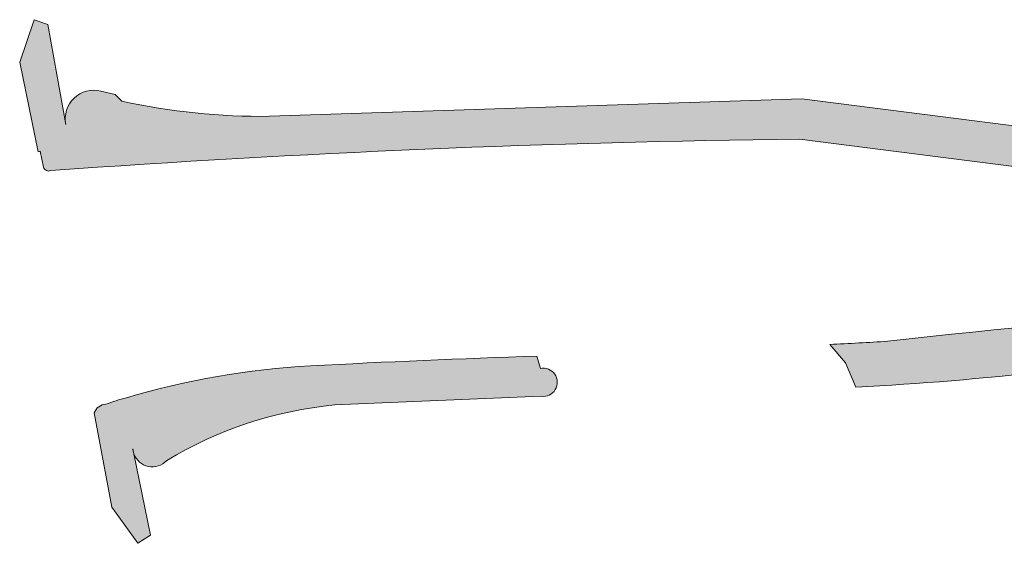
# Model space of a CAD drawing. Header units: metres. Extents: x 0 to 168310, y 0 to 462960.
# Tile 531 of 594: x 167417 to 167478, y 462779 to 462811. Entities that reach past the tile are written whole.
import ezdxf

# ---------------------------------------------------------------- set-up
doc = ezdxf.new("R2010")
doc.units = ezdxf.units.M
doc.header["$LTSCALE"] = 0.2
doc.layers.add('B_WE_GR_GRAS_BRM_RVA margrietmengsel-A', color=201, linetype='Continuous', lineweight=18)
doc.layers.add('B_WE_GR_GRAS_BRM_RVA margrietmengsel-G', color=201, linetype='Continuous', lineweight=18)

msp = doc.modelspace()

# ---------------------------------------------------------------- hatches: boundary and pattern name
at = {"layer": 'B_WE_GR_GRAS_BRM_RVA margrietmengsel-A', "transparency": 33554687}
h = msp.add_hatch(color=256, dxfattribs=at)
h.dxf.hatch_style = 1
edge = h.paths.add_edge_path()
edge.add_line((167418.9027795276, 462811.1116114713), (167418.0499922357, 462811.3991489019))
edge.add_line((167418.0499922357, 462811.3991489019), (167417.1705980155, 462808.7910148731))
edge.add_line((167417.1705980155, 462808.7910148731), (167418.3073060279, 462803.2981976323))
edge.add_line((167418.3073060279, 462803.2981976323), (167418.4297124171, 462803.3235289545))
edge.add_line((167418.4297124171, 462803.3235289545), (167418.6323629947, 462802.3442778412))
edge.add_arc((167418.9456550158, 462802.435886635), 0.3264108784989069, 196.299291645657, 293.692552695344)
edge.add_arc((167473.8041745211, 462046.425076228), 757.6909504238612, 90.65944777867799, 94.1420311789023, ccw=False)
edge.add_line((167465.0836965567, 462804.0658417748), (167494.6169069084, 462800.295444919))
edge.add_line((167494.6169069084, 462800.295444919), (167494.5883795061, 462800.0720071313))
edge.add_line((167494.5883795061, 462800.0720071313), (167502.3817278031, 462799.831514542))
edge.add_line((167502.3817278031, 462799.831514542), (167502.4270601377, 462800.8602718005))
edge.add_line((167502.4270601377, 462800.8602718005), (167502.7180897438, 462801.1513014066))
edge.add_line((167502.7180897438, 462801.1513014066), (167527.7940632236, 462800.0299576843))
edge.add_arc((167527.8345770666, 462800.7287842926), 0.6999999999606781, 266.68204269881, 446.6820426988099)
edge.add_line((167527.8750909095, 462801.427610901), (167494.790954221, 462802.7680606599))
edge.add_line((167494.790954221, 462802.7680606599), (167465.22700857, 462806.5426352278))
edge.add_line((167465.22700857, 462806.5426352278), (167432.5263206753, 462805.4694409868))
edge.add_arc((167432.0353616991, 462845.4296721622), 39.96324706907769, 257.5792083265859, 270.70391139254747, ccw=False)
edge.add_line((167423.4396776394, 462806.4017932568), (167423.0420027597, 462806.7994681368))
edge.add_line((167423.0420027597, 462806.7994681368), (167422.153932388, 462807.0170372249))
edge.add_arc((167421.7179010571, 462805.3222284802), 1.750000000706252, 75.57214412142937, 191.6920005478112)
edge.add_line((167420.0042116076, 462804.9675899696), (167418.9027795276, 462811.1116114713))
at = {"layer": 'B_WE_GR_GRAS_BRM_RVA margrietmengsel-A', "transparency": 33554623}
h = msp.add_hatch(color=256, dxfattribs=at)
h.dxf.hatch_style = 1
edge = h.paths.add_edge_path()
edge.add_arc((167472.8515045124, 461852.3212443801), 939.3000000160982, 85.8799217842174, 87.73106191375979, ccw=False)
edge.add_arc((167533.3466566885, 462692.1452358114), 97.30000000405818, 76.24203224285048, 85.87992178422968, ccw=False)
edge.add_line((167556.4866369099, 462786.6536021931), (167560.428396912, 462785.7702690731))
edge.add_line((167560.428396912, 462785.7702690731), (167563.5104390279, 462785.1918422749))
edge.add_arc((167563.6290396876, 462785.8817218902), 0.7000000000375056, 260.2453485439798, 440.2453485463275)
edge.add_line((167563.7476403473, 462786.5716015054), (167560.707612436, 462787.1421432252))
edge.add_line((167560.707612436, 462787.1421432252), (167556.8195862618, 462788.0134348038))
edge.add_arc((167533.3466566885, 462692.145235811), 98.70000000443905, 76.24203224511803, 85.87992178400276)
edge.add_arc((167472.8515049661, 461852.3212443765), 940.6999999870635, 85.87992181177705, 87.73152152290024)
edge.add_arc((167502.2273547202, 462593.7395200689), 198.7000000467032, 87.73323852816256, 89.91342935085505)
edge.add_line((167502.5275789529, 462792.4392933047), (167502.2749169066, 462793.7395144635))
edge.add_arc((167502.1855456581, 462589.5916800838), 204.1478539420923, 87.7709880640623, 89.97491722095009, ccw=False)
edge.add_arc((167472.46815411, 461846.3237729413), 948.0095157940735, 85.88355350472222, 87.72345939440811, ccw=False)
edge.add_arc((167533.346656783, 462692.1452358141), 99.99999999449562, 76.30607675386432, 85.88653924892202, ccw=False)
edge.add_arc((167580.9737453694, 462886.7009607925), 100.3005636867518, 256.1832127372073, 257.3725580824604)
edge.add_arc((167580.9108503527, 462886.407037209), 99.99999999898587, 256.0927786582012, 257.3709073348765, ccw=False)
edge.add_arc((167532.8407731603, 462692.2697979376), 99.99999998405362, 76.09277865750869, 84.76951001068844)
edge.add_arc((167473.7849375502, 462047.1590232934), 747.8082303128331, 84.76951003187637, 87.04359234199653)
edge.add_arc((167510.6355643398, 462444.5522871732), 349.4239075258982, 89.71822168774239, 96.59521732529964)
edge.add_arc((167457.870561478, 462988.1599868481), 196.9017804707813, 272.63747677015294, 273.67832391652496, ccw=False)
edge.add_line((167466.9312721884, 462791.4667874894), (167467.9075349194, 462790.3457685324))
edge.add_line((167467.9075349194, 462790.3457685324), (167468.5409414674, 462788.8437718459))
edge.add_arc((167458.1470933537, 462985.8943244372), 197.3244849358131, 273.0193888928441, 276.4360954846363)
edge.add_arc((167502.2273518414, 462593.7395201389), 197.2999999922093, 87.73106191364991, 96.3907531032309, ccw=False)
h = msp.add_hatch(color=256, dxfattribs=at)
h.dxf.hatch_style = 1
edge = h.paths.add_edge_path()
edge.add_arc((167425.3194220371, 462785.1529667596), 1.200190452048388, 184.0321228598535, 199.2995782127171, ccw=False)
edge.add_line((167424.122202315, 462785.0685744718), (167424.1866782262, 462784.7562948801))
edge.add_arc((167425.3194232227, 462785.152963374), 1.200190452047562, 199.2994069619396, 317.3468131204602)
edge.add_arc((167438.8453239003, 462763.4306317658), 24.43444821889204, 95.46961630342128, 121.1602428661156, ccw=False)
edge.add_line((167436.5162839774, 462787.7538271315), (167449.2121771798, 462788.2886558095))
edge.add_arc((167449.3343060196, 462789.1431056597), 0.8631338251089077, 261.8656541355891, 461.8816137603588)
edge.add_line((167449.1565952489, 462789.9877469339), (167448.943573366, 462790.7509832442))
edge.add_arc((167473.6484436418, 462050.545303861), 740.6178355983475, 91.91157620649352, 92.98892469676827)
edge.add_arc((167437.8072866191, 462740.4581433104), 49.77500000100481, 93.19804455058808, 106.4340094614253)
edge.add_arc((167428.5191790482, 462771.1601017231), 17.7010279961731, 105.7130230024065, 109.9964726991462)
edge.add_arc((167422.488759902, 462787.0144681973), 0.7798610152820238, 91.66541175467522, 160.8800718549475)
edge.add_line((167421.7519198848, 462787.2699089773), (167422.8222333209, 462781.4810993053))
edge.add_line((167422.8222333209, 462781.4810993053), (167424.4286004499, 462779.262020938))
edge.add_line((167424.4286004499, 462779.262020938), (167425.2161126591, 462779.7703806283))
edge.add_line((167425.2161126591, 462779.7703806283), (167424.1866782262, 462784.75629488))

# ---------------------------------------------------------------- linework, layer by layer
at = {"layer": 'B_WE_GR_GRAS_BRM_RVA margrietmengsel-G', "flags": 128}
for points in [[(167418.9027795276, 462811.1116114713), (167418.0499922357, 462811.3991489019), (167417.1705980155, 462808.7910148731), (167418.3073060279, 462803.2981976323), (167418.4297124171, 462803.3235289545), (167418.6323629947, 462802.3442778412, 0.4525328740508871), (167419.0768162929, 462802.1369873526, -0.01519680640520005), (167465.0836965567, 462804.0658417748), (167494.6169069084, 462800.295444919), (167494.5883795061, 462800.0720071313), (167502.3817278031, 462799.831514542), (167502.4270601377, 462800.8602718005), (167502.7180897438, 462801.1513014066), (167527.7940632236, 462800.0299576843, 1), (167527.8750909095, 462801.427610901), (167494.790954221, 462802.7680606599), (167465.22700857, 462806.5426352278), (167432.5263206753, 462805.4694409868, -0.05733000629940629), (167423.4396776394, 462806.4017932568), (167423.0420027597, 462806.7994681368), (167422.153932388, 462807.0170372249, 0.5549929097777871), (167420.0042116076, 462804.9675899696)], [(167510.0384767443, 462790.8848379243, -0.008077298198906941), (167540.3373672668, 462789.193780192, -0.04207803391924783), (167556.4866369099, 462786.6536021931), (167560.428396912, 462785.7702690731), (167563.5104390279, 462785.1918422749, 1), (167563.7476403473, 462786.5716015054), (167560.707612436, 462787.1421432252), (167556.8195862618, 462788.0134348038, 0.04207803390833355), (167540.4379530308, 462790.5901621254, 0.00807930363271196), (167510.0863632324, 462792.2840390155, 0.009513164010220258), (167502.5275789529, 462792.4392933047), (167502.2749169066, 462793.7395144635, -0.009616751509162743), (167510.1256283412, 462793.5850656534, -0.00802827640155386), (167540.5198343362, 462791.887631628, -0.04182702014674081), (167557.020167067, 462789.3026591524, 0.005189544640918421), (167559.0469756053, 462788.8264500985, -0.005576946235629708), (167556.8758117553, 462789.3384175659, 0.03787748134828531), (167541.9570259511, 462791.8534006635, 0.00992288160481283), (167512.3540099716, 462793.9719690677, 0.03001556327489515), (167470.5027505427, 462791.6638317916, -0.004541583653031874), (167466.9312721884, 462791.4667874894), (167467.9075349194, 462790.3457685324), (167468.5409414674, 462788.8437718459, 0.0149092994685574), (167480.2661753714, 462789.8134774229, -0.0378030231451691)], [(167424.1866782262, 462784.75629488, -0.06671556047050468), (167424.122202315, 462785.0685744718), (167424.1866782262, 462784.7562948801, 0.5660458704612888), (167426.2021254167, 462784.3397635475, -0.1125683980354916), (167436.5162839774, 462787.7538271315), (167449.2121771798, 462788.2886558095, 1.191922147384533), (167449.1565952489, 462789.9877469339), (167448.943573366, 462790.7509832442, 0.004700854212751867), (167435.0304673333, 462790.1556271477, 0.0578170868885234), (167423.7253998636, 462788.1996461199, 0.01869225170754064), (167422.4660949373, 462787.793999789, 0.3115354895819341), (167421.7519198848, 462787.2699089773), (167422.8222333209, 462781.4810993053), (167424.4286004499, 462779.262020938), (167425.2161126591, 462779.7703806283)]]:
    msp.add_lwpolyline(points, format="xyb", close=True, dxfattribs=at)

doc.saveas('drawing.dxf')
